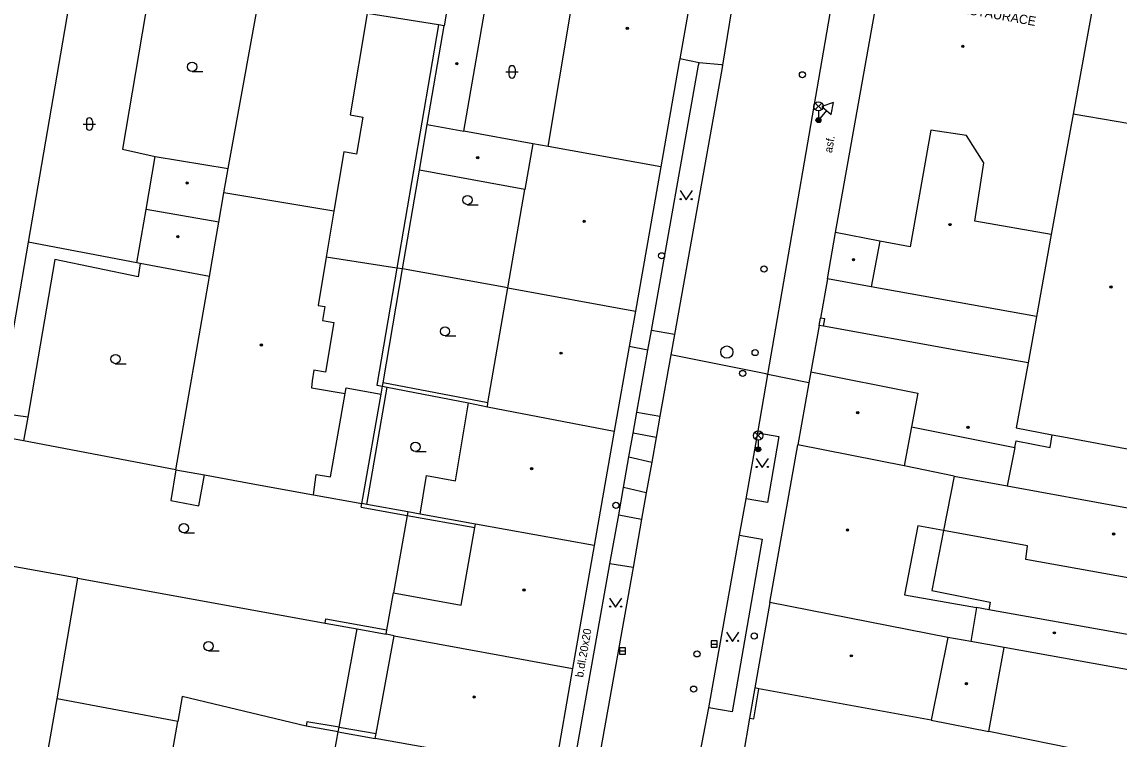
# Model space of a CAD drawing. Extents: x -596229 to -595156, y -1161237 to -1159376.
# Drawn here: x -595978.2 to -595889.1, y -1160395 to -1160336.7 of the extents above; entities that cross this region are included whole.
import ezdxf

# ---------------------------------------------------------------- set-up
doc = ezdxf.new("R2010")
doc.units = 0
for name, color, linetype in [('DOP - kresba z DSPS bez souradnic', 7, 'Continuous'), ('DOP - rozhrani ploch obecne', 7, 'Continuous'), ('Level 27', 7, 'Continuous'), ('Level 28', 7, 'Continuous'), ('Level 33', 7, 'Continuous'), ('Level 34', 7, 'Continuous'), ('Level 36', 7, 'Continuous'), ('Level 39', 7, 'Continuous'), ('Specificka linie pasportu komunikaci', 7, 'Continuous'), ('TM - budovy zdene_ betonove - VP', 7, 'Continuous'), ('TM - chodniky - VP', 7, 'Continuous'), ('TM - komunikace - VP', 7, 'Continuous'), ('TM - letecke snimky - pomocna linie', 7, 'Continuous'), ('TM - plot dreveny - VP', 7, 'Continuous'), ('TM - plot zdeny_ ohradni zed - VP', 7, 'Continuous'), ('TM - podezdivka plotu - VP', 7, 'Continuous'), ('TM - popis objektu', 7, 'Continuous'), ('TM - popis povrchu', 7, 'Continuous'), ('TM - rozhrani mezi zpev. plochami mezi sebou - VP', 7, 'Continuous'), ('TM - rozhrani ploch obecne - VP', 7, 'Continuous'), ('TM - vjezd na pozemek', 7, 'Continuous')]:
    doc.layers.add(name, color=color, linetype=linetype)

msp = doc.modelspace()

# ---------------------------------------------------------------- linework, layer by layer
at = {"layer": 'DOP - kresba z DSPS bez souradnic'}
for points in [[(-595944.36, -1160336.98), (-595947.75, -1160356.74)], [(-595947.75, -1160356.74), (-595949.38, -1160366.26)], [(-595940.35, -1160367.7), (-595948.87, -1160366.05)], [(-595950.19, -1160375.95), (-595948.53, -1160366.42)], [(-595977.73, -1160368.84), (-595982.81, -1160368.16)], [(-595905.96, -1160369.64), (-595897.57, -1160371.31)], [(-595894.69, -1160371.32), (-595894.53, -1160370.29)], [(-595897.57, -1160371.31), (-595898.19, -1160374.43)], [(-595897.57, -1160371.31), (-595897.46, -1160370.77)], [(-595897.46, -1160370.77), (-595894.69, -1160371.32)], [(-595950.64, -1160376.16), (-595950.59, -1160375.88)], [(-595950.64, -1160376.16), (-595946.92, -1160376.85)], [(-595946.92, -1160376.85), (-595941.41, -1160377.83)], [(-595953.57, -1160385.59), (-595953.53, -1160385.24)], [(-595953.53, -1160385.24), (-595948.56, -1160386.14)], [(-595955.06, -1160393.61), (-595955.12, -1160393.96)], [(-595952.44, -1160394.05), (-595955.06, -1160393.61)], [(-595952.44, -1160394.05), (-595949.44, -1160394.55)]]:
    msp.add_lwpolyline(points, dxfattribs=at)
at = {"layer": 'DOP - rozhrani ploch obecne'}
for points in [[(-595967.66, -1160333), (-595970.03, -1160347.08)], [(-595970.03, -1160347.08), (-595967.37, -1160347.66)], [(-595947.29, -1160356.81), (-595945.92, -1160348.79)], [(-595975.52, -1160356.04), (-595977.73, -1160368.84)], [(-595968.76, -1160357.44), (-595975.52, -1160356.04)], [(-595968.59, -1160356.36), (-595968.76, -1160357.44)], [(-595947.75, -1160356.74), (-595953.48, -1160355.84)], [(-595948.87, -1160366.05), (-595947.29, -1160356.81)], [(-595947.29, -1160356.81), (-595947.75, -1160356.74)], [(-595938.74, -1160358.34), (-595947.29, -1160356.81)], [(-595949.38, -1160366.26), (-595948.92, -1160366.34)], [(-595948.92, -1160366.34), (-595948.87, -1160366.05)], [(-595950.51, -1160375.43), (-595949.03, -1160366.99)], [(-595949.03, -1160366.99), (-595948.92, -1160366.34)], [(-595948.92, -1160366.34), (-595948.53, -1160366.42)], [(-595948.53, -1160366.42), (-595941.92, -1160367.7)], [(-595977.73, -1160368.84), (-595978.06, -1160370.78)], [(-595978.06, -1160370.78), (-595981.46, -1160370.14)], [(-595965.69, -1160373.13), (-595978.06, -1160370.78)], [(-595950.59, -1160375.88), (-595950.51, -1160375.43)], [(-595950.19, -1160375.95), (-595950.59, -1160375.88)], [(-595946.87, -1160376.55), (-595950.19, -1160375.95)], [(-595946.92, -1160376.85), (-595948.03, -1160383.14)], [(-595946.87, -1160376.55), (-595946.92, -1160376.85)], [(-595945.87, -1160376.73), (-595946.87, -1160376.55)], [(-595973.65, -1160381.94), (-595981.66, -1160380.49)], [(-595975.35, -1160391.73), (-595973.65, -1160381.94)], [(-595973.65, -1160381.94), (-595953.57, -1160385.59)], [(-595953.57, -1160385.59), (-595950.97, -1160386.06)], [(-595952.44, -1160394.05), (-595950.97, -1160386.06)], [(-595950.97, -1160386.06), (-595948.62, -1160386.49)], [(-595976.15, -1160396.36), (-595975.35, -1160391.73)], [(-595965.55, -1160393.58), (-595975.35, -1160391.73)], [(-595965.2, -1160391.54), (-595965.55, -1160393.58)], [(-595955.12, -1160393.96), (-595965.2, -1160391.54)], [(-595966.27, -1160397.72), (-595965.55, -1160393.58)], [(-595952.51, -1160394.42), (-595955.12, -1160393.96)], [(-595952.51, -1160394.42), (-595952.44, -1160394.05)], [(-595869.05, -1160400.45), (-595883.15, -1160397.75), (-595899.68, -1160394.4)]]:
    msp.add_lwpolyline(points, dxfattribs=at)
at = {"layer": 'Level 27'}
for p, q in [((-595922.23, -1160387.29), (-595921.73, -1160387.29)), ((-595929.68, -1160387.85), (-595929.18, -1160387.85))]:
    msp.add_line(p, q, dxfattribs=at)
for points in [[(-595929.68, -1160388.1), (-595929.18, -1160388.1), (-595929.18, -1160387.6), (-595929.68, -1160387.6)], [(-595922.23, -1160387.54), (-595921.73, -1160387.54), (-595921.73, -1160387.04), (-595922.23, -1160387.04)]]:
    msp.add_lwpolyline(points, close=True, dxfattribs=at)
msp.add_circle((-595920.95, -1160363.56), 0.5, dxfattribs=at)
at = {"layer": 'Level 28'}
for centre in [(-595914.81, -1160341.03), (-595926.25, -1160355.74), (-595917.93, -1160356.81), (-595918.65, -1160363.6), (-595919.66, -1160365.3), (-595929.96, -1160376.02), (-595918.73, -1160386.64), (-595923.37, -1160388.09), (-595923.65, -1160390.95)]:
    msp.add_circle(centre, 0.25, dxfattribs=at)
at = {"layer": 'Level 33'}
for p, q in [((-595913.775, -1160343.86), (-595913.245, -1160343.33)), ((-595913.775, -1160343.33), (-595913.245, -1160343.86)), ((-595913.51, -1160343.97), (-595913.51, -1160344.72)), ((-595918.665, -1160370.61), (-595918.135, -1160370.08)), ((-595918.665, -1160370.08), (-595918.135, -1160370.61)), ((-595918.4, -1160370.72), (-595918.4, -1160371.47))]:
    msp.add_line(p, q, dxfattribs=at)
for centre, radius in [((-595913.51, -1160343.595), 0.375), ((-595913.51, -1160344.72), 0.2), ((-595913.51, -1160344.72), 0.145), ((-595913.51, -1160344.72), 0.0876), ((-595918.4, -1160370.345), 0.375), ((-595918.4, -1160371.47), 0.2), ((-595918.4, -1160371.47), 0.145), ((-595918.4, -1160371.47), 0.0876)]:
    msp.add_circle(centre, radius, dxfattribs=at)
at = {"layer": 'Level 34'}
for p, q in [((-595912.856, -1160343.94), (-595913.51, -1160344.72)), ((-595913.702, -1160344.559), (-595913.318, -1160344.881))]:
    msp.add_line(p, q, dxfattribs=at)
msp.add_lwpolyline([(-595913.239, -1160343.619), (-595912.473, -1160344.261), (-595912.299, -1160343.277)], close=True, dxfattribs=at)
at = {"layer": 'Level 36'}
for p, q in [((-595964.38, -1160340.755), (-595963.505, -1160340.755)), ((-595938.896, -1160340.796), (-595937.896, -1160340.796)), ((-595938.646, -1160340.546), (-595938.646, -1160341.046)), ((-595938.146, -1160340.546), (-595938.146, -1160341.046)), ((-595972.966, -1160344.786), (-595972.966, -1160345.286)), ((-595972.466, -1160344.786), (-595972.466, -1160345.286)), ((-595973.216, -1160345.036), (-595972.216, -1160345.036)), ((-595942.01, -1160351.585), (-595941.135, -1160351.585)), ((-595943.84, -1160362.255), (-595942.965, -1160362.255)), ((-595970.6, -1160364.505), (-595969.725, -1160364.505)), ((-595946.24, -1160371.635), (-595945.365, -1160371.635)), ((-595965.05, -1160378.245), (-595964.175, -1160378.245)), ((-595963.05, -1160387.835), (-595962.175, -1160387.835))]:
    msp.add_line(p, q, dxfattribs=at)
for points in [[(-595924.75, -1160350.44), (-595924.25, -1160351.19), (-595923.75, -1160350.44)], [(-595918.57, -1160372.2), (-595918.07, -1160372.95), (-595917.57, -1160372.2)], [(-595930.48, -1160383.55), (-595929.98, -1160384.3), (-595929.48, -1160383.55)], [(-595920.98, -1160386.33), (-595920.48, -1160387.08), (-595919.98, -1160386.33)]]:
    msp.add_lwpolyline(points, dxfattribs=at)
for centre, radius in [((-595964.38, -1160340.38), 0.375), ((-595942.01, -1160351.21), 0.375), ((-595924.7, -1160351.14), 0.05), ((-595923.801, -1160351.14), 0.05), ((-595943.84, -1160361.88), 0.375), ((-595970.6, -1160364.13), 0.375), ((-595946.24, -1160371.26), 0.375), ((-595918.52, -1160372.9), 0.05), ((-595917.621, -1160372.9), 0.05), ((-595965.05, -1160377.87), 0.375), ((-595930.43, -1160384.25), 0.05), ((-595929.531, -1160384.25), 0.05), ((-595963.05, -1160387.46), 0.375), ((-595920.93, -1160387.03), 0.05), ((-595920.031, -1160387.03), 0.05)]:
    msp.add_circle(centre, radius, dxfattribs=at)
for centre, start, end in [((-595938.396, -1160340.546), 0, 180), ((-595938.396, -1160341.046), 180, 0), ((-595972.716, -1160344.786), 0, 180), ((-595972.716, -1160345.286), 180, 0)]:
    msp.add_arc(centre, 0.25, start, end, dxfattribs=at)
at = {"layer": 'Level 39'}
for centre, radius in [((-595929.04, -1160337.26), 0.09), ((-595929.04, -1160337.26), 0.0398), ((-595901.78, -1160338.72), 0.09), ((-595901.78, -1160338.72), 0.0398), ((-595942.88, -1160340.12), 0.09), ((-595942.88, -1160340.12), 0.0398), ((-595941.18, -1160347.77), 0.09), ((-595941.18, -1160347.77), 0.0398), ((-595964.78, -1160349.83), 0.09), ((-595964.78, -1160349.83), 0.0398), ((-595932.54, -1160352.94), 0.09), ((-595932.54, -1160352.94), 0.0398), ((-595902.83, -1160353.2), 0.09), ((-595902.83, -1160353.2), 0.0398), ((-595965.54, -1160354.19), 0.09), ((-595965.54, -1160354.19), 0.0398), ((-595910.66, -1160356.06), 0.09), ((-595910.66, -1160356.06), 0.0398), ((-595889.75, -1160358.28), 0.09), ((-595889.75, -1160358.28), 0.0398), ((-595958.75, -1160362.99), 0.09), ((-595958.75, -1160362.99), 0.0398), ((-595934.41, -1160363.65), 0.09), ((-595934.41, -1160363.65), 0.0398), ((-595910.32, -1160368.49), 0.09), ((-595910.32, -1160368.49), 0.0398), ((-595901.37, -1160369.67), 0.09), ((-595901.37, -1160369.67), 0.0398), ((-595936.81, -1160373.03), 0.09), ((-595936.81, -1160373.03), 0.0398), ((-595911.15, -1160378.02), 0.09), ((-595911.15, -1160378.02), 0.0398), ((-595889.54, -1160378.35), 0.09), ((-595889.54, -1160378.35), 0.0398), ((-595937.43, -1160382.9), 0.09), ((-595937.43, -1160382.9), 0.0398), ((-595894.35, -1160386.38), 0.09), ((-595894.35, -1160386.38), 0.0398), ((-595910.84, -1160388.25), 0.09), ((-595910.84, -1160388.25), 0.0398), ((-595901.49, -1160390.51), 0.09), ((-595901.49, -1160390.51), 0.0398), ((-595941.47, -1160391.6), 0.09), ((-595941.47, -1160391.6), 0.0398)]:
    msp.add_circle(centre, radius, dxfattribs=at)
at = {"layer": 'Specificka linie pasportu komunikaci'}
for points in [[(-595927.36, -1160363.41), (-595928.88, -1160363.11)], [(-595917.79, -1160365.34), (-595925.5, -1160363.79)], [(-595917.61, -1160365.38), (-595917.79, -1160365.34)], [(-595914.29, -1160366.05), (-595917.61, -1160365.38)]]:
    msp.add_lwpolyline(points, dxfattribs=at)
at = {"layer": 'TM - budovy zdene_ betonove - VP'}
for points in [[(-595923.15, -1160330.49), (-595924.78, -1160339.74)], [(-595961.45, -1160348.64), (-595958.44, -1160332.07)], [(-595943.41, -1160334.17), (-595943.9, -1160337.05)], [(-595974.29, -1160334.71), (-595977.69, -1160354.63)], [(-595942.3, -1160345.61), (-595940.42, -1160334.68)], [(-595911.77, -1160351.88), (-595908.69, -1160334.53)], [(-595891.07, -1160334.47), (-595892.83, -1160344.23)], [(-595935.45, -1160346.86), (-595933.63, -1160335.85)], [(-595950.17, -1160336.06), (-595951.55, -1160344.29)], [(-595944.36, -1160336.98), (-595950.17, -1160336.06)], [(-595945.28, -1160345.07), (-595943.9, -1160337.05)], [(-595943.9, -1160337.05), (-595944.36, -1160336.98)], [(-595924.82, -1160339.98), (-595926.32, -1160348.52)], [(-595924.78, -1160339.74), (-595924.82, -1160339.98)], [(-595951.55, -1160344.29), (-595950.52, -1160344.47)], [(-595950.52, -1160344.47), (-595951.02, -1160347.48)], [(-595892.83, -1160344.23), (-595893.8, -1160349.54)], [(-595885.85, -1160345.43), (-595892.83, -1160344.23)], [(-595945.92, -1160348.79), (-595945.28, -1160345.07)], [(-595945.28, -1160345.07), (-595942.3, -1160345.61)], [(-595936.72, -1160346.63), (-595942.3, -1160345.61)], [(-595904.39, -1160345.52), (-595906.06, -1160355.01)], [(-595901.49, -1160345.97), (-595904.39, -1160345.52)], [(-595936.72, -1160346.63), (-595937.36, -1160350.35)], [(-595935.45, -1160346.86), (-595936.72, -1160346.63)], [(-595900.07, -1160348.19), (-595901.49, -1160345.97)], [(-595952.05, -1160347.3), (-595952.86, -1160352.11)], [(-595951.02, -1160347.48), (-595952.05, -1160347.3)], [(-595926.32, -1160348.52), (-595935.45, -1160346.86)], [(-595968.11, -1160351.99), (-595967.37, -1160347.66)], [(-595967.37, -1160347.66), (-595961.45, -1160348.64)], [(-595900.82, -1160352.93), (-595900.07, -1160348.19)], [(-595961.79, -1160350.63), (-595961.45, -1160348.64)], [(-595937.36, -1160350.35), (-595945.92, -1160348.79)], [(-595926.32, -1160348.52), (-595928.38, -1160360.25)], [(-595893.8, -1160349.54), (-595894.61, -1160354.01)], [(-595962.2, -1160353.01), (-595961.79, -1160350.63)], [(-595938.74, -1160358.34), (-595937.36, -1160350.35)], [(-595968.86, -1160356.31), (-595968.11, -1160351.99)], [(-595962.2, -1160353.01), (-595968.11, -1160351.99)], [(-595912.12, -1160353.84), (-595911.77, -1160351.88)], [(-595952.86, -1160352.11), (-595953.48, -1160355.84)], [(-595894.61, -1160354.01), (-595900.82, -1160352.93)], [(-595962.47, -1160354.55), (-595962.2, -1160353.01)], [(-595977.69, -1160354.63), (-595979.69, -1160366.34)], [(-595962.96, -1160357.43), (-595962.47, -1160354.55)], [(-595912.78, -1160357.6), (-595912.12, -1160353.84)], [(-595908.53, -1160354.54), (-595912.12, -1160353.84)], [(-595908.53, -1160354.54), (-595909.22, -1160358.27)], [(-595906.06, -1160355.01), (-595908.53, -1160354.54)], [(-595894.61, -1160354.01), (-595895.81, -1160360.66)], [(-595968.59, -1160356.36), (-595968.86, -1160356.31)], [(-595962.96, -1160357.43), (-595968.59, -1160356.36)], [(-595953.48, -1160355.84), (-595954.14, -1160359.78)], [(-595965.69, -1160373.13), (-595962.96, -1160357.43)], [(-595909.22, -1160358.27), (-595912.78, -1160357.6)], [(-595895.81, -1160360.66), (-595909.22, -1160358.27)], [(-595940.35, -1160367.7), (-595938.74, -1160358.34)], [(-595938.74, -1160358.34), (-595928.38, -1160360.25)], [(-595954.14, -1160359.78), (-595953.61, -1160359.87)], [(-595953.61, -1160359.87), (-595953.8, -1160361.01)], [(-595928.38, -1160360.25), (-595928.88, -1160363.11)], [(-595895.81, -1160360.66), (-595896.49, -1160364.44)], [(-595953.8, -1160361.01), (-595952.87, -1160361.16)], [(-595952.87, -1160361.16), (-595953.54, -1160365.2)], [(-595913.46, -1160361.41), (-595914.13, -1160365.17)], [(-595913.11, -1160361.47), (-595913.46, -1160361.41)], [(-595902.34, -1160363.4), (-595913.11, -1160361.47)], [(-595928.88, -1160363.11), (-595930.1, -1160370)], [(-595896.49, -1160364.44), (-595902.34, -1160363.4)], [(-595896.49, -1160364.44), (-595897.44, -1160369.71)], [(-595954.48, -1160365.04), (-595954.62, -1160365.89)], [(-595953.54, -1160365.2), (-595954.48, -1160365.04)], [(-595914.13, -1160365.17), (-595914.29, -1160366.05)], [(-595914.13, -1160365.17), (-595905.45, -1160366.89)], [(-595914.29, -1160366.05), (-595915.18, -1160371.09)], [(-595905.45, -1160366.89), (-595905.96, -1160369.64)], [(-595943, -1160374.02), (-595941.92, -1160367.7)], [(-595941.92, -1160367.7), (-595940.4, -1160368)], [(-595940.4, -1160368), (-595940.35, -1160367.7)], [(-595940.4, -1160368), (-595930.1, -1160370)], [(-595905.96, -1160369.64), (-595906.54, -1160372.8)], [(-595897.44, -1160369.71), (-595894.53, -1160370.29)], [(-595930.1, -1160370), (-595931.73, -1160379.27)], [(-595894.53, -1160370.29), (-595893.61, -1160370.44)], [(-595893.61, -1160370.44), (-595887.58, -1160371.59)], [(-595917.45, -1160383.91), (-595915.18, -1160371.09)], [(-595906.54, -1160372.8), (-595915.18, -1160371.09)], [(-595902.5, -1160373.65), (-595906.54, -1160372.8)], [(-595945.87, -1160376.73), (-595945.34, -1160373.6)], [(-595945.34, -1160373.6), (-595943, -1160374.02)], [(-595902.5, -1160373.65), (-595903.36, -1160378.07)], [(-595902.5, -1160373.65), (-595898.19, -1160374.43)], [(-595898.19, -1160374.43), (-595888.41, -1160376.21)], [(-595941.36, -1160377.55), (-595945.87, -1160376.73)], [(-595942.54, -1160384.12), (-595941.41, -1160377.83)], [(-595941.41, -1160377.83), (-595941.36, -1160377.55)], [(-595931.73, -1160379.27), (-595941.36, -1160377.55)], [(-595905.43, -1160377.69), (-595906.51, -1160383.28)], [(-595903.36, -1160378.07), (-595905.43, -1160377.69)], [(-595896.52, -1160379.3), (-595903.36, -1160378.07)], [(-595931.73, -1160379.27), (-595933.48, -1160389.27)], [(-595896.67, -1160380.41), (-595896.52, -1160379.3)], [(-595886.1, -1160382.32), (-595896.67, -1160380.41)], [(-595948.56, -1160386.14), (-595948.03, -1160383.14)], [(-595948.03, -1160383.14), (-595942.54, -1160384.12)], [(-595917.45, -1160383.91), (-595918.67, -1160390.86)], [(-595903.01, -1160386.76), (-595917.45, -1160383.91)], [(-595906.51, -1160383.28), (-595900.66, -1160384.33)], [(-595900.66, -1160384.33), (-595901.14, -1160387.09)], [(-595899.68, -1160384.51), (-595900.66, -1160384.33)], [(-595887.81, -1160386.63), (-595899.68, -1160384.51)], [(-595949.44, -1160394.55), (-595947.97, -1160386.61)], [(-595948.62, -1160386.49), (-595948.56, -1160386.14)], [(-595947.97, -1160386.61), (-595948.62, -1160386.49)], [(-595947.97, -1160386.61), (-595933.48, -1160389.27)], [(-595903.01, -1160386.76), (-595904.35, -1160393.47)], [(-595901.14, -1160387.09), (-595903.01, -1160386.76)], [(-595898.42, -1160387.58), (-595901.14, -1160387.09)], [(-595899.68, -1160394.4), (-595898.42, -1160387.58)], [(-595887.44, -1160389.55), (-595898.42, -1160387.58)], [(-595933.48, -1160389.27), (-595934.92, -1160397.56)], [(-595918.34, -1160390.92), (-595918.67, -1160390.86)], [(-595904.35, -1160393.47), (-595918.34, -1160390.92)], [(-595904.35, -1160393.47), (-595899.68, -1160394.4)], [(-595952.93, -1160396.69), (-595952.51, -1160394.42)], [(-595952.51, -1160394.42), (-595949.51, -1160394.96)], [(-595949.51, -1160394.96), (-595949.44, -1160394.55)], [(-595934.92, -1160397.56), (-595949.51, -1160394.96)]]:
    msp.add_lwpolyline(points, dxfattribs=at)
at = {"layer": 'TM - chodniky - VP'}
for points in [[(-595927.08, -1160361.8), (-595923.24, -1160340.26)], [(-595923.24, -1160340.26), (-595923.2, -1160340.05)], [(-595921.31, -1160340.24), (-595921.39, -1160340.23), (-595923.2, -1160340.05)], [(-595925.2, -1160362.13), (-595927.08, -1160361.8)], [(-595928.9, -1160372.08), (-595928.55, -1160370.15)], [(-595926.7, -1160370.51), (-595928.55, -1160370.15)], [(-595918.43, -1160370.12), (-595916.72, -1160370.42), (-595917.66, -1160375.79), (-595919.39, -1160375.48)], [(-595928.9, -1160372.08), (-595927.05, -1160372.52)], [(-595929.73, -1160376.78), (-595929.34, -1160374.58)], [(-595927.5, -1160374.99), (-595929.34, -1160374.58)], [(-595929.73, -1160376.78), (-595927.88, -1160377.14)], [(-595919.91, -1160378.45), (-595918.09, -1160378.77), (-595920.53, -1160392.8), (-595922.4, -1160392.47)], [(-595933.94, -1160400.43), (-595930.44, -1160380.77)], [(-595928.57, -1160381.06), (-595930.44, -1160380.77)]]:
    msp.add_lwpolyline(points, dxfattribs=at)
at = {"layer": 'TM - komunikace - VP'}
for points in [[(-595920.19, -1160333.4), (-595921.31, -1160340.24)], [(-595917.61, -1160365.38), (-595912.17, -1160333.83)], [(-595921.31, -1160340.24), (-595921.37, -1160340.59)], [(-595921.37, -1160340.59), (-595925.2, -1160362.13)], [(-595925.2, -1160362.13), (-595925.5, -1160363.79)], [(-595925.5, -1160363.79), (-595926.39, -1160368.78)], [(-595918.43, -1160370.12), (-595917.61, -1160365.38)], [(-595926.39, -1160368.78), (-595926.7, -1160370.51)], [(-595926.7, -1160370.51), (-595927.05, -1160372.52)], [(-595919.39, -1160375.48), (-595918.43, -1160370.12)], [(-595927.05, -1160372.52), (-595927.5, -1160374.99)], [(-595927.5, -1160374.99), (-595927.88, -1160377.14)], [(-595919.91, -1160378.45), (-595919.39, -1160375.48)], [(-595927.88, -1160377.14), (-595928.57, -1160381.06)], [(-595922.4, -1160392.47), (-595919.91, -1160378.45)], [(-595928.57, -1160381.06), (-595932.08, -1160400.76)], [(-595924.69, -1160404.29), (-595922.4, -1160392.47)]]:
    msp.add_lwpolyline(points, dxfattribs=at)
at = {"layer": 'TM - letecke snimky - pomocna linie'}
for points in [[(-595952.86, -1160352.11), (-595961.79, -1160350.63)], [(-595968.86, -1160356.31), (-595977.69, -1160354.63)], [(-595954.62, -1160365.89), (-595954.68, -1160366.46), (-595951.94, -1160366.94)], [(-595954.53, -1160375.16), (-595954.3, -1160373.5), (-595953.13, -1160373.7), (-595951.94, -1160366.94)], [(-595951.94, -1160366.94), (-595951.86, -1160366.46)], [(-595951.86, -1160366.46), (-595949.03, -1160366.99)], [(-595965.69, -1160373.13), (-595966.12, -1160375.63), (-595963.82, -1160376.07), (-595963.36, -1160373.55)], [(-595965.69, -1160373.13), (-595963.36, -1160373.55)], [(-595963.36, -1160373.55), (-595959.14, -1160374.32)], [(-595959.14, -1160374.32), (-595954.53, -1160375.16)], [(-595954.53, -1160375.16), (-595950.59, -1160375.88)]]:
    msp.add_lwpolyline(points, dxfattribs=at)
at = {"layer": 'TM - plot dreveny - VP'}
msp.add_lwpolyline([(-595919.1, -1160393.31), (-595918.77, -1160393.37), (-595918.34, -1160390.92)], dxfattribs=at)
at = {"layer": 'TM - plot zdeny_ ohradni zed - VP'}
msp.add_lwpolyline([(-595913.11, -1160361.47), (-595913, -1160360.87), (-595913.35, -1160360.8)], dxfattribs=at)
at = {"layer": 'TM - podezdivka plotu - VP'}
for points in [[(-595913.46, -1160361.41), (-595913.35, -1160360.8)], [(-595918.67, -1160390.86), (-595919.1, -1160393.31)]]:
    msp.add_lwpolyline(points, dxfattribs=at)
at = {"layer": 'TM - rozhrani mezi zpev. plochami mezi sebou - VP'}
for points in [[(-595923.2, -1160340.05), (-595924.78, -1160339.74)], [(-595927.36, -1160363.41), (-595927.08, -1160361.8)], [(-595928.25, -1160368.44), (-595927.36, -1160363.41)], [(-595928.55, -1160370.15), (-595928.25, -1160368.44)], [(-595928.25, -1160368.44), (-595926.39, -1160368.78)], [(-595929.34, -1160374.58), (-595928.9, -1160372.08)], [(-595930.44, -1160380.77), (-595929.73, -1160376.78)]]:
    msp.add_lwpolyline(points, dxfattribs=at)
at = {"layer": 'TM - rozhrani ploch obecne - VP'}
for points in [[(-595903.36, -1160378.07), (-595904.3, -1160382.93)], [(-595904.3, -1160382.93), (-595899.56, -1160383.88)], [(-595899.56, -1160383.88), (-595899.68, -1160384.51)]]:
    msp.add_lwpolyline(points, dxfattribs=at)
at = {"layer": 'TM - vjezd na pozemek'}
for points in [[(-595912.78, -1160357.6), (-595913.35, -1160360.8)], [(-595919.1, -1160393.31), (-595919.63, -1160396.34)]]:
    msp.add_lwpolyline(points, dxfattribs=at)

# ---------------------------------------------------------------- texts
at = {"layer": 'TM - popis objektu'}
msp.add_text('RESTAURACE', height=0.75, rotation=350, dxfattribs=at).set_placement((-595902.66, -1160335.88))
at = {"layer": 'TM - popis povrchu'}
for s, rotation, p in [('asf.', 80.26055, (-595912.41, -1160347.41)), ('b.dl.20x20', 80.01, (-595932.63, -1160390.04))]:
    msp.add_text(s, height=0.65, rotation=rotation, dxfattribs=at).set_placement(p)

doc.saveas('drawing.dxf')
